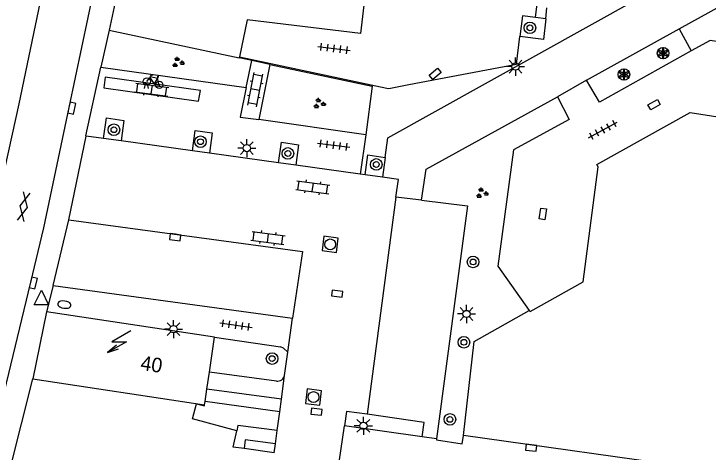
# Model space of a CAD drawing. Extents: x 132998 to 136004, y 396998 to 398512.
# Drawn here: x 134608.12 to 134656.02, y 397085.12 to 397115.34 of the extents above; entities that cross this region are included whole.
import ezdxf

# ---------------------------------------------------------------- set-up
doc = ezdxf.new("R2010")
doc.units = 0
for name, color, linetype in [('gg-afsc-erfafscheiding', 7, 'Continuous'), ('gg-anno-huisnummerreeks BGT', 7, 'Continuous'), ('gg-bbg-hoofdgebouw', 7, 'Continuous'), ('gg-bbg-tussenscheiding', 7, 'Continuous'), ('gg-knt-verharding', 7, 'Continuous'), ('gg-knt-verharding nz', 7, 'Continuous'), ('gt-grn-groengrens', 7, 'Continuous'), ('gt-grn-vlakafsluiter', 7, 'Continuous'), ('gt-grn-weggrens', 7, 'Continuous'), ('gt-symb-boom', 7, 'Continuous'), ('gt-symb-brandkraan', 7, 'Continuous'), ('gt-symb-fietsenrek', 7, 'Continuous'), ('gt-symb-gesloten verharding', 7, 'Continuous'), ('gt-symb-groenvak', 7, 'Continuous'), ('gt-symb-klinker verharding', 7, 'Continuous'), ('gt-symb-kolk', 7, 'Continuous'), ('gt-symb-kolk center center', 7, 'Continuous'), ('gt-symb-lichtmast', 7, 'Continuous'), ('gt-symb-rioolschacht', 7, 'Continuous'), ('gt-symb-solitaire heester', 7, 'Continuous'), ('gt-symb-tegel verharding', 7, 'Continuous'), ('gt-symb-trafo symbool', 7, 'Continuous'), ('gt-symb-waterafsluiter', 7, 'Continuous')]:
    doc.layers.add(name, color=color, linetype=linetype)

# ---------------------------------------------------------------- blocks, each defined once
blk = doc.blocks.new('gt0-KOLK')
at = {"layer": 'gt-symb-kolk'}
blk.add_lwpolyline([(0, 0), (0.375, 0), (0.375, 0.4), (-0.375, 0.4), (-0.375, 0), (0, 0)], dxfattribs=at)
blk = doc.blocks.new('gt0-BOOM')
at = {"layer": 'gt-symb-boom'}
for radius in [0.4, 0.2]:
    blk.add_circle((0, 0), radius, dxfattribs=at)
blk = doc.blocks.new('gt0-LMAST')
at = {"layer": 'gt-symb-lichtmast'}
for p, q in [((-0.005, 0.246), (-0.005, 0.621)), ((-0.182, 0.173), (-0.447, 0.438)), ((0.172, 0.173), (0.437, 0.438)), ((-0.255, -0.004), (-0.63, -0.004)), ((-0.182, -0.181), (-0.447, -0.446)), ((-0.005, -0.254), (-0.005, -0.629)), ((0.437, -0.446), (0.172, -0.181)), ((0.245, -0.004), (0.62, -0.004))]:
    blk.add_line(p, q, dxfattribs=at)
blk.add_circle((-0.005, -0.004), 0.25, dxfattribs=at)
blk = doc.blocks.new('gt0-GRVAK')
at = {"layer": 'gt-symb-groenvak'}
for p, q in [((-0.11, 0.189), (-0.228, 0.24)), ((-0.182, 0.153), (0.088, 0.153)), ((-0.091, 0.211), (-0.156, 0.322)), ((-0.047, 0.214), (-0.047, 0.393)), ((-0.004, 0.211), (0.061, 0.322)), ((0.015, 0.189), (0.133, 0.24)), ((0.262, -0.052), (0.197, 0.059)), ((0.305, -0.049), (0.305, 0.13)), ((0.349, -0.052), (0.414, 0.059)), ((-0.245, -0.228), (-0.363, -0.177)), ((-0.318, -0.264), (-0.047, -0.264)), ((-0.226, -0.206), (-0.291, -0.095)), ((-0.183, -0.203), (-0.183, -0.024)), ((-0.139, -0.206), (-0.074, -0.095)), ((-0.12, -0.228), (-0.002, -0.177)), ((0.243, -0.074), (0.125, -0.023)), ((0.17, -0.11), (0.441, -0.11)), ((0.368, -0.074), (0.486, -0.023))]:
    blk.add_line(p, q, dxfattribs=at)
blk = doc.blocks.new('gt0-KL1')
at = {"layer": 'gt-symb-klinker verharding'}
for p, q in [((-1.15, 0.3), (1.15, 0.3)), ((-1, -0.3), (-1, 0.3)), ((-0.5, 0.3), (-0.5, 0.45)), ((0, -0.3), (0, 0.3)), ((0.5, 0.3), (0.5, 0.45)), ((1, -0.3), (1, 0.3)), ((-1.15, -0.3), (1.15, -0.3)), ((-0.5, -0.45), (-0.5, -0.3)), ((0.5, -0.45), (0.5, -0.3))]:
    blk.add_line(p, q, dxfattribs=at)
blk = doc.blocks.new('gt0-TEG1')
at = {"layer": 'gt-symb-tegel verharding'}
for p, q in [((-1.125, 0), (1.125, 0)), ((-0.9, -0.25), (-0.9, 0.25)), ((-0.45, -0.25), (-0.45, 0.25)), ((0, -0.25), (0, 0.25)), ((0.45, -0.25), (0.45, 0.25)), ((0.9, -0.25), (0.9, 0.25))]:
    blk.add_line(p, q, dxfattribs=at)
blk = doc.blocks.new('gt0-KOLKCC')
at = {"layer": 'gt-symb-kolk center center'}
blk.add_lwpolyline([(-0.375, 0.2), (0.375, 0.2), (0.375, -0.2), (-0.375, -0.2)], close=True, dxfattribs=at)
blk = doc.blocks.new('gt0-FREK')
at = {"layer": 'gt-symb-fietsenrek'}
for p, q in [((0.259, 0.762), (0.294, 0.823)), ((0.54, 0.335), (0.259, 0.762)), ((0.294, 0.823), (0.767, 0.714)), ((0.767, 0.714), (0.54, 0.335)), ((0.757, 0.841), (0.866, 0.816)), ((0.767, 0.714), (0.84, 0.822)), ((0.895, 0.252), (0.767, 0.714))]:
    blk.add_line(p, q, dxfattribs=at)
for points in [[(0.036, 0.476), (0.228, 0.708), (0.259, 0.762)], [(0.294, 0.823), (0.36, 0.937), (0.452, 0.935)], [(-0.124, 0), (-0.047, 0.312), (0.053, 0.312), (0.12, 0)], [(0.54, 0.335), (0.555, 0.305), (0.895, 0.252)]]:
    blk.add_lwpolyline(points, dxfattribs=at)
for centre in [(0.036, 0.476), (0.895, 0.252)]:
    blk.add_circle(centre, 0.252, dxfattribs=at)
blk = doc.blocks.new('gt0-RS')
at = {"layer": 'gt-symb-rioolschacht'}
blk.add_lwpolyline([(-0.5, -0.5), (0.5, -0.5), (0.5, 0.5), (-0.5, 0.5)], close=True, dxfattribs=at)
blk.add_circle((0, 0), 0.375, dxfattribs=at)
blk = doc.blocks.new('gt0-SH')
at = {"layer": 'gt-symb-solitaire heester'}
blk.add_circle((0, 0), 0.4, dxfattribs=at)
for centre, start, end in [((-0.346, 0.2), 270, 30), ((-0.346, -0.2), 330, 90), ((0, 0.4), 210, 330), ((0.346, 0.2), 150, 270), ((0.346, -0.2), 90, 210), ((0, -0.4), 30, 150)]:
    blk.add_arc(centre, 0.4, start, end, dxfattribs=at)
blk = doc.blocks.new('gt0-GESVH1')
at = {"layer": 'gt-symb-gesloten verharding'}
for p, q in [((-0.992, -0.261), (0.008, 0.239)), ((0.008, -0.261), (-0.992, 0.239)), ((0.008, 0.239), (1.008, -0.261)), ((1.008, 0.239), (0.008, -0.261))]:
    blk.add_line(p, q, dxfattribs=at)
blk = doc.blocks.new('gt0-BR')
at = {"layer": 'gt-symb-brandkraan'}
for centre, radius, start, end in [((-0.244, 0), 0.206, 107.5669, 252.4331), ((0.599, -2.664), 3, 106.892, 107.5669), ((0, -0.691), 0.938, 73.108, 106.892), ((-0.599, -2.664), 3, 72.4331, 73.108), ((0.244, 0), 0.206, 287.567, 72.4331), ((0.599, 2.664), 3, 252.4331, 253.108), ((0, 0.691), 0.938, 253.108, 286.8921), ((-0.599, 2.664), 3, 286.8921, 287.567)]:
    blk.add_arc(centre, radius, start, end, dxfattribs=at)
blk = doc.blocks.new('gt0-HSP')
at = {"layer": 'gt-symb-trafo symbool'}
for points in [[(0.771, 0.746), (-0.529, -0.004), (0.471, -0.004), (-0.829, -0.754)], [(-0.217, -0.24), (-0.829, -0.754), (-0.077, -0.48)]]:
    blk.add_lwpolyline(points, dxfattribs=at)
blk = doc.blocks.new('gt0-WAFSL')
at = {"layer": 'gt-symb-waterafsluiter'}
for p, q in [((-0.5, -0.333), (0, 0.667)), ((0, 0.667), (0.5, -0.333)), ((0.5, -0.333), (-0.5, -0.333))]:
    blk.add_line(p, q, dxfattribs=at)

msp = doc.modelspace()

# ---------------------------------------------------------------- linework, layer by layer
at = {"layer": 'gg-afsc-erfafscheiding'}
for p, q in [((134644.81, 397115.002), (134644.901, 397115.752)), ((134644.81, 397115.002), (134644.099, 397115.087)), ((134623.68, 397112.385), (134633.854, 397110.21))]:
    msp.add_line(p, q, dxfattribs=at)
for points in [[(134644.099, 397115.087), (134643.211, 397115.194), (134643.034, 397113.776)], [(134635.371, 397110.465), (134642.795, 397111.86), (134643.034, 397113.776)], [(134633.854, 397110.21), (134633.985, 397110.182), (134635.371, 397110.465)]]:
    msp.add_lwpolyline(points, dxfattribs=at)
at = {"layer": 'gg-bbg-hoofdgebouw'}
for p, q in [((134617.108, 397125.74), (134614.701, 397114.221)), ((134614.701, 397114.221), (134623.665, 397112.31)), ((134623.68, 397112.385), (134623.665, 397112.31)), ((134610.372, 397094.784), (134609.42, 397090.17)), ((134621.97, 397093.04), (134610.372, 397094.784)), ((134621.614, 397090.642), (134621.97, 397093.04)), ((134621.438, 397089.455), (134621.614, 397090.642)), ((134604.231, 397069.553), (134609.42, 397090.17)), ((134621.311, 397088.604), (134621.438, 397089.455)), ((134621.28, 397088.393), (134621.311, 397088.604)), ((134626.08, 397085.07), (134623.997, 397085.364))]:
    msp.add_line(p, q, dxfattribs=at)
for points in [[(134633.105, 397123.189), (134632.035, 397113.991), (134624.202, 397114.931), (134623.68, 397112.385)], [(134623.51, 397086.58), (134620.45, 397087.42), (134620.71, 397088.45)], [(134620.71, 397088.45), (134621.268, 397088.309), (134621.28, 397088.393)], [(134623.997, 397085.364), (134623.24, 397085.47), (134623.51, 397086.58)]]:
    msp.add_lwpolyline(points, dxfattribs=at)
at = {"layer": 'gg-bbg-tussenscheiding'}
msp.add_line((134609.42, 397090.17), (134621.28, 397088.393), dxfattribs=at)
at = {"layer": 'gg-knt-verharding'}
for p, q in [((134647.63, 397110.76), (134654.019, 397114.308)), ((134614.701, 397114.221), (134614.111, 397111.664)), ((134624.53, 397112.132), (134623.665, 397112.31)), ((134624.145, 397110.261), (134624.53, 397112.132)), ((134625.784, 397111.845), (134624.53, 397112.132)), ((134614.111, 397111.664), (134624.145, 397110.261)), ((134625.784, 397111.845), (134625.008, 397108.047)), ((134632.39, 397107.007), (134625.008, 397108.047)), ((134614.299, 397106.751), (134613.098, 397106.918)), ((134615.514, 397106.582), (134614.299, 397106.751)), ((134620.433, 397105.898), (134615.514, 397106.582)), ((134621.608, 397105.735), (134620.433, 397105.898)), ((134626.382, 397105.071), (134621.608, 397105.735)), ((134633.734, 397105.432), (134633.545, 397104.075)), ((134627.572, 397104.905), (134626.382, 397105.071)), ((134632.012, 397104.288), (134627.572, 397104.905)), ((134632.349, 397104.241), (134632.012, 397104.288)), ((134633.545, 397104.075), (134632.349, 397104.241)), ((134636.25, 397102.49), (134634.472, 397102.704)), ((134610.832, 397096.621), (134610.372, 397094.784)), ((134610.832, 397096.621), (134627.332, 397094.355)), ((134627.016, 397092.024), (134627.332, 397094.355)), ((134621.97, 397093.04), (134626.508, 397092.381)), ((134626.799, 397090.415), (134627.016, 397092.024)), ((134626.242, 397090.019), (134621.614, 397090.642)), ((134626.577, 397088.763), (134626.799, 397090.415)), ((134626.577, 397088.763), (134621.438, 397089.455)), ((134626.462, 397087.911), (134621.311, 397088.604)), ((134626.462, 397087.911), (134626.577, 397088.763)), ((134626.286, 397086.603), (134626.462, 397087.911)), ((134626.165, 397085.701), (134626.286, 397086.603)), ((134630.57, 397084.43), (134630.926, 397086.945)), ((134636.29, 397086.181), (134630.926, 397086.945)), ((134637.281, 397086.04), (134636.29, 397086.181)), ((134679.36, 397080.63), (134639.13, 397086.28)), ((134626.08, 397085.07), (134626.165, 397085.701))]:
    msp.add_line(p, q, dxfattribs=at)
for points in [[(134644.099, 397115.087), (134646.143, 397131.787), (134645.341, 397131.902), (134646.825, 397143.904), (134647.953, 397143.773)], [(134654.019, 397114.308), (134663.51, 397119.58), (134663.89, 397121.47), (134688.52, 397135.24), (134697.5, 397134.93), (134700.814, 397131.362)], [(134615.512, 397126.075), (134614.092, 397119.237), (134611.915, 397108.874), (134610.15, 397100.585), (134609.271, 397096.83), (134606.339, 397084.829), (134603.375, 397073.547), (134601.943, 397068.282)], [(134644.81, 397115.002), (134644.657, 397113.573), (134643.034, 397113.776)], [(134643.67, 397094.894), (134643.73, 397094.81), (134647.39, 397096.87), (134648.43, 397104.8), (134648.35, 397104.96), (134654.79, 397108.54), (134658.9, 397107.9), (134659.71, 397112.96), (134656.17, 397113.51), (134654.86, 397112.779)], [(134654.86, 397112.779), (134648.52, 397109.24), (134647.63, 397110.76)], [(134613.098, 397106.918), (134613.075, 397106.921), (134614.111, 397111.664)], [(134625.784, 397111.845), (134632.849, 397110.354), (134632.39, 397107.007)], [(134624.145, 397110.261), (134623.735, 397108.213), (134625.008, 397108.047)], [(134636.25, 397102.49), (134636.56, 397104.64), (134645.62, 397109.61)], [(134645.62, 397109.61), (134646.42, 397108.05), (134642.58, 397105.96), (134641.52, 397097.94), (134643.67, 397094.894)], [(134614.299, 397106.751), (134614.497, 397108.173), (134615.71, 397107.989), (134615.514, 397106.582)], [(134620.433, 397105.898), (134620.628, 397107.303), (134621.802, 397107.13), (134621.608, 397105.735)], [(134626.382, 397105.071), (134626.578, 397106.482), (134627.766, 397106.302), (134627.572, 397104.905)], [(134632.349, 397104.241), (134632.542, 397105.631), (134633.734, 397105.432)], [(134634.472, 397102.704), (134634.651, 397103.921), (134633.545, 397104.075)], [(134636.25, 397102.49), (134639.41, 397102.11), (134637.281, 397086.04)], [(134639.13, 397086.28), (134639.871, 397092.759), (134643.67, 397094.894)], [(134627.016, 397092.024), (134626.73, 397092.283), (134626.508, 397092.381)], [(134632.488, 397087.732), (134631.067, 397087.935), (134630.926, 397086.945)], [(134636.29, 397086.181), (134636.431, 397087.171), (134632.488, 397087.732)], [(134626.286, 397086.603), (134623.562, 397086.97), (134623.51, 397086.58)], [(134637.281, 397086.04), (134637.27, 397085.96), (134639.05, 397085.69), (134639.13, 397086.28)], [(134626.165, 397085.701), (134624.084, 397085.981), (134623.997, 397085.364)]]:
    msp.add_lwpolyline(points, dxfattribs=at)
msp.add_arc((134626.314, 397090.507), 0.493, 261.548, 349.2739, dxfattribs=at)
at = {"layer": 'gg-knt-verharding nz'}
for p, q in [((134634.472, 397102.704), (134632.488, 397087.732)), ((134610.832, 397096.621), (134611.903, 397101.134))]:
    msp.add_line(p, q, dxfattribs=at)
for points in [[(134612.144, 397126.782), (134611.727, 397124.807), (134608.448, 397109.128), (134605.957, 397097.859)], [(134633.734, 397105.432), (134633.925, 397106.794), (134651.085, 397116.352)], [(134620.863, 397109.31), (134620.993, 397110.047), (134614.427, 397110.97), (134614.32, 397110.243), (134620.863, 397109.31)], [(134611.903, 397101.134), (134628.033, 397098.956), (134627.332, 397094.355)]]:
    msp.add_lwpolyline(points, dxfattribs=at)
at = {"layer": 'gt-grn-groengrens'}
msp.add_line((134654.019, 397114.308), (134654.86, 397112.779), dxfattribs=at)
at = {"layer": 'gt-grn-vlakafsluiter'}
msp.add_line((134611.903, 397101.134), (134613.098, 397106.918), dxfattribs=at)
at = {"layer": 'gt-grn-weggrens'}
for p, q in [((134647.63, 397110.76), (134645.62, 397109.61)), ((134632.39, 397107.007), (134632.012, 397104.288))]:
    msp.add_line(p, q, dxfattribs=at)

# ---------------------------------------------------------------- block references
at = {"layer": 'gt-symb-boom'}
for p in [(134643.723, 397114.376), (134615.019, 397107.349), (134620.991, 397106.525), (134627.023, 397105.715), (134633.121, 397104.957), (134639.8, 397098.234), (134639.168, 397092.696), (134625.935, 397091.571), (134638.204, 397087.379)]:
    msp.add_blockref('gt0-BOOM', p, dxfattribs=at)
at = {"layer": 'gt-symb-brandkraan', "rotation": 171.43241009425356}
msp.add_blockref('gt0-BR', (134611.599, 397095.295), dxfattribs=at)
at = {"layer": 'gt-symb-fietsenrek'}
msp.add_blockref('gt0-FREK', (134617.254, 397110.198), dxfattribs=at)
at = {"layer": 'gt-symb-gesloten verharding', "rotation": 77.88123966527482}
msp.add_blockref('gt0-GESVH1', (134608.778, 397102.037), dxfattribs=at)
at = {"layer": 'gt-symb-groenvak'}
for p in [(134619.434, 397111.988), (134629.176, 397109.152), (134640.41, 397102.975)]:
    msp.add_blockref('gt0-GRVAK', p, dxfattribs=at)
at = {"layer": 'gt-symb-klinker verharding'}
for p, rotation in [((134624.772, 397110.119), 79.10581701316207), ((134617.633, 397110.119), -7.530253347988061), ((134628.743, 397103.38), -7.530253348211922), ((134625.65, 397099.884), -7.757425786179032)]:
    msp.add_blockref('gt0-KL1', p, dxfattribs=dict(at, rotation=rotation))
at = {"layer": 'gt-symb-kolk'}
for p, rotation in [((134611.915, 397108.874), -102.0067083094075), ((134619.27, 397100.139), 172.29934460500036), ((134609.271, 397096.83), -103.71646932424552), ((134630.449, 397096.246), 173.16632765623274), ((134629.022, 397088.103), 173.16632765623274), ((134643.832, 397085.621), 173.16632765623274)]:
    msp.add_blockref('gt0-KOLK', p, dxfattribs=dict(at, rotation=rotation))
at = {"layer": 'gt-symb-kolk center center'}
for p, rotation in [((134637.194, 397111.204), 39.930254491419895), ((134652.291, 397109.079), 29.28346621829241), ((134644.611, 397101.55), 80.91577907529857)]:
    msp.add_blockref('gt0-KOLKCC', p, dxfattribs=dict(at, rotation=rotation))
at = {"layer": 'gt-symb-lichtmast'}
for p in [(134642.733, 397111.706), (134624.197, 397106.089), (134639.35, 397094.651), (134619.137, 397093.606), (134632.237, 397086.937)]:
    msp.add_blockref('gt0-LMAST', p, dxfattribs=at)
at = {"layer": 'gt-symb-rioolschacht', "rotation": 82.46974665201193}
for p in [(134629.942, 397099.445), (134628.79, 397088.917)]:
    msp.add_blockref('gt0-RS', p, dxfattribs=at)
at = {"layer": 'gt-symb-solitaire heester'}
for p in [(134652.911, 397112.627), (134650.209, 397111.158)]:
    msp.add_blockref('gt0-SH', p, dxfattribs=at)
at = {"layer": 'gt-symb-tegel verharding'}
for p, rotation in [((134630.21, 397112.955), -7.181878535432), ((134648.762, 397107.334), 28.487007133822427), ((134630.178, 397106.283), -7.181878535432), ((134623.433, 397093.877), -7.75742578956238)]:
    msp.add_blockref('gt0-TEG1', p, dxfattribs=dict(at, rotation=rotation))
at = {"layer": 'gt-symb-trafo symbool'}
msp.add_blockref('gt0-HSP', (134615.409, 397092.735), dxfattribs=at)
at = {"layer": 'gt-symb-waterafsluiter'}
msp.add_blockref('gt0-WAFSL', (134610.016, 397095.621), dxfattribs=at)

# ---------------------------------------------------------------- texts
at = {"layer": 'gg-anno-huisnummerreeks BGT'}
msp.add_text('40', height=1, rotation=351.5, dxfattribs=at).set_placement((134616.808, 397090.799))

doc.saveas('drawing.dxf')
